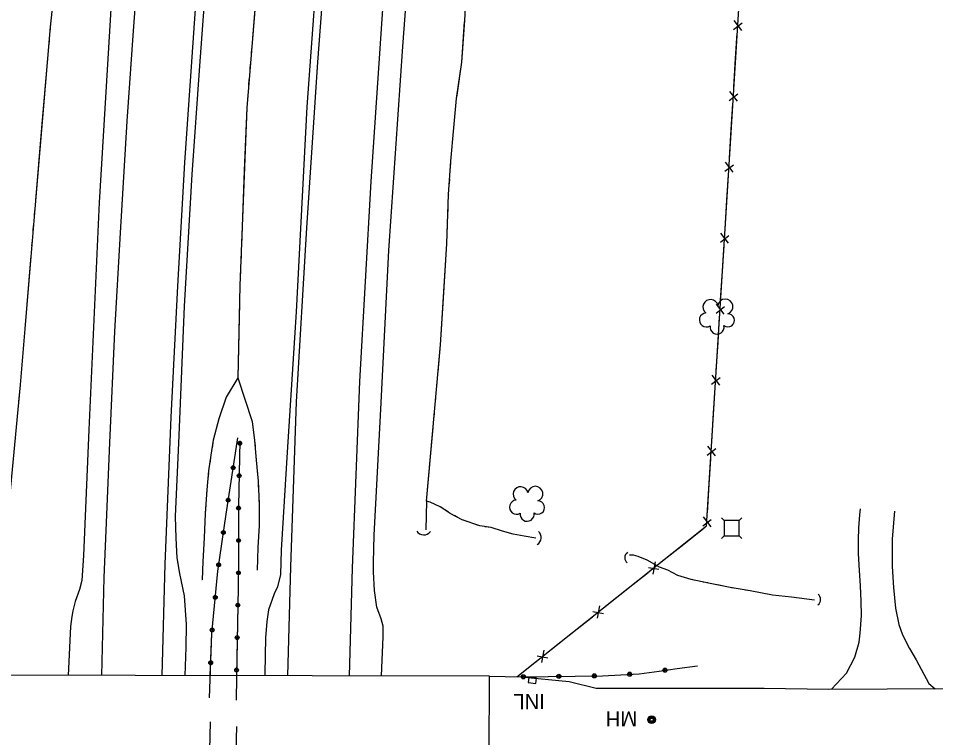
# Model space of a CAD drawing. Extents: x 353423 to 364002, y 127000 to 201942.
# Drawn here: x 361090.3 to 361452.9, y 137546.4 to 137830.8 of the extents above; entities that cross this region are included whole.
import ezdxf

# ---------------------------------------------------------------- set-up
doc = ezdxf.new("R2010")
doc.units = 0
for name, color, linetype in [('E_DTM_SlopeBottom', 7, 'Continuous'), ('E_DTM_SlopeTop', 7, 'Continuous'), ('E_FEN_Generic', 7, 'Continuous'), ('E_MISCPROP', 7, 'Continuous'), ('E_SGN', 7, 'Continuous'), ('E_STRUCT_WingWall', 7, 'Continuous'), ('E_UTL_ETransformer', 7, 'Continuous')]:
    doc.layers.add(name, color=color, linetype=linetype)

msp = doc.modelspace()

# ---------------------------------------------------------------- linework, layer by layer
at = {"layer": 'E_DTM_SlopeBottom'}
for p, q in [((361376.31, 137826.09), (361373.29, 137830.04)), ((361373.06, 137826.47), (361376.43, 137829.08)), ((361371.32, 137798.42), (361374.68, 137801.04)), ((361374.57, 137798.05), (361371.54, 137801.99)), ((361369.57, 137770.37), (361372.94, 137772.99)), ((361372.82, 137770), (361369.79, 137773.94)), ((361367.83, 137742.33), (361371.2, 137744.94)), ((361371.08, 137741.95), (361368.05, 137745.9)), ((361369.34, 137713.91), (361366.31, 137717.85)), ((361366.09, 137714.28), (361369.46, 137716.9)), ((361364.35, 137686.23), (361367.72, 137688.85)), ((361367.6, 137685.86), (361364.57, 137689.8)), ((361362.61, 137658.19), (361365.98, 137660.8)), ((361365.86, 137657.81), (361362.83, 137661.76)), ((361364.12, 137629.77), (361361.09, 137633.71)), ((361360.87, 137630.14), (361364.24, 137632.76)), ((361341.25, 137611.13), (361342.15, 137616.02)), ((361339.35, 137613.79), (361343.55, 137613.04)), ((361319.25, 137593.64), (361320.15, 137598.53)), ((361317.35, 137596.3), (361321.55, 137595.55)), ((361297.26, 137576.15), (361298.16, 137581.04)), ((361295.36, 137578.82), (361299.56, 137578.07))]:
    msp.add_line(p, q, dxfattribs=at)
for points in [[(361287.39, 137570.55), (361362.39, 137630.18), (361371.24, 137772.88), (361379.86, 137911.34), (361384.43, 137982.51), (361389.76, 138071.98), (361398.69, 138179.46), (361412.97, 138298.65), (361423.79, 138389.02), (361428.6, 138430.59)], [(361373.86, 137815.01), (361374.49, 137825.03)], [(361373.16, 137803.61), (361373.86, 137815.01)], [(361372.12, 137786.96), (361372.74, 137796.99)], [(361371.41, 137775.57), (361372.12, 137786.96)], [(361370.38, 137758.92), (361371, 137768.94)], [(361369.67, 137747.52), (361370.38, 137758.92)], [(361368.64, 137730.87), (361369.26, 137740.89)], [(361367.93, 137719.47), (361368.64, 137730.87)], [(361366.9, 137702.82), (361367.52, 137712.85)], [(361366.19, 137691.43), (361366.9, 137702.82)], [(361365.16, 137674.78), (361365.78, 137684.8)], [(361364.45, 137663.38), (361365.16, 137674.78)], [(361363.42, 137646.73), (361364.04, 137656.75)], [(361362.71, 137635.33), (361363.42, 137646.73)], [(361353.38, 137623.01), (361361.24, 137629.26)], [(361344.44, 137615.9), (361353.38, 137623.01)], [(361331.38, 137605.52), (361339.24, 137611.77)], [(361322.44, 137598.42), (361331.38, 137605.52)], [(361309.38, 137588.03), (361317.24, 137594.28)], [(361300.45, 137580.93), (361309.38, 137588.03)], [(361287.39, 137570.55), (361295.25, 137576.8)], [(361066.34, 137540.59), (361276.42, 137539.87), (361276.59, 137570.82), (361066.19, 137571.13), (361066.34, 137540.59)], [(361276.59, 137570.82), (361288.88, 137570.51)], [(361294.88, 137567.92), (361295.07, 137569.92), (361292.08, 137570.2), (361291.89, 137568.21), (361294.88, 137567.92)]]:
    msp.add_lwpolyline(points, dxfattribs=at)
for centre, radius, start, end in [((361250.53, 137630.03), 3.39, 214.7759, 321.0155), ((361293.69, 137625.59), 3.26, 301.2891, 47.5287), ((361332.63, 137617.58), 2.62, 125.1545, 231.3941), ((361404.82, 137601.08), 2.64, 306.2137, 52.4533)]:
    msp.add_arc(centre, radius, start, end, dxfattribs=at)
at = {"layer": 'E_DTM_SlopeTop'}
for points in [[(361272.71, 138434.23), (361266.31, 138379.61), (361257.97, 138310.99), (361251.58, 138255.72), (361245.1, 138202.65), (361237.17, 138135.05), (361230.03, 138073.52), (361221.9, 138001.71), (361214.57, 137927.18), (361209.66, 137869.74), (361204.26, 137795.85), (361200.1, 137714.8), (361196.54, 137659.27), (361194.21, 137620.59), (361193.89, 137611.01), (361192.78, 137606.13), (361191.37, 137603.29), (361189.1, 137597.03), (361188.53, 137592.4), (361188.04, 137585.88), (361187.77, 137571.83), (361187.75, 137570.95)], [(361196.77, 137570.94), (361197.97, 137613.96), (361200.26, 137679.17), (361204.38, 137748.04), (361208.62, 137813.56), (361212.67, 137865.93), (361217.8, 137926.53), (361222.57, 137977.75), (361227.95, 138031.69), (361234.29, 138084.57), (361242.3, 138150.4), (361248.86, 138207.6), (361255.83, 138265.24), (361267.01, 138358.63), (361275.25, 138426.38), (361276.26, 138434.56)], [(361221.13, 137570.9), (361222.33, 137613.43), (361225.33, 137687.2), (361229.7, 137766.38), (361235.07, 137844.35), (361241.19, 137918.01), (361248.61, 137995.1), (361258.67, 138085.31), (361266.85, 138152.81), (361276.83, 138236.14), (361286.42, 138315.63), (361294.85, 138391.04), (361300.12, 138435.07)], [(361233.89, 137570.88), (361234.52, 137586.28), (361234.49, 137590.51), (361233.68, 137593.46), (361232.02, 137598.1), (361231.1, 137604.58), (361230.67, 137612.04), (361230.67, 137615.7), (361230.9, 137626.49), (361233.6, 137676.31), (361236.78, 137739), (361242.33, 137819.77), (361248.34, 137900.31), (361254.42, 137964.22), (361261.68, 138034.15), (361269.62, 138104.8), (361277.29, 138167.92), (361284.49, 138229.01), (361294.95, 138314.12), (361305.59, 138406.1), (361308.88, 138432.88)], [(361201.14, 138429.55), (361191.07, 138346.91), (361181.85, 138269.09), (361174.25, 138202.65), (361166.14, 138135.8), (361158.84, 138073.06), (361155.1, 138042.01), (361151.32, 138006.12), (361147.55, 137967.87), (361143.14, 137919.96), (361139.33, 137875.14), (361135.71, 137825.96), (361133.19, 137790.15), (361130.54, 137746.06), (361128.3, 137707.09), (361126.29, 137662.95), (361124.91, 137628.4), (361124.1, 137609.77), (361123.08, 137571.05)], [(361191.99, 138426.99), (361183.08, 138355.61), (361173.65, 138276.38), (361165.48, 138207.6), (361159.36, 138155.96), (361154.84, 138116.16), (361147.77, 138057.82), (361136.42, 137951.06), (361127.91, 137852.16), (361122.27, 137758.08), (361118.11, 137668.1), (361115.96, 137618.48), (361115.3, 137608.57), (361114.4, 137604.97), (361112.79, 137600.3), (361111.84, 137596.53), (361111.42, 137594.29), (361110.85, 137590.41), (361109.95, 137571.07)], [(361147.14, 137571.01), (361148.37, 137615.01), (361150.72, 137673.15), (361153.29, 137724.95), (361156.09, 137773.79), (361160.11, 137832.62), (361164.62, 137891.07), (361170.23, 137957.17), (361176.31, 138018.25), (361181.63, 138066.68), (361188.34, 138122.14), (361195.51, 138179.32), (361202, 138236.86), (361210.7, 138308.23), (361217.79, 138366.41), (361224.47, 138423.4)], [(361156.25, 137571), (361156.55, 137582.04), (361156.73, 137591.13), (361155.93, 137602.47), (361154.12, 137611.41), (361153.12, 137617.5), (361152.7, 137625.35), (361152.4, 137633.93), (361153.85, 137665.96), (361155.91, 137717.03), (361159.05, 137769.16), (361162, 137812.12), (361166.14, 137867.55), (361169.36, 137908.95), (361174.93, 137969.42), (361181.17, 138026.9), (361186.93, 138079.87), (361191.83, 138121.23), (361198.01, 138172.78), (361204.09, 138220.8), (361210.78, 138282.44), (361217.46, 138338.19), (361224.84, 138397.16), (361227.75, 138423.59)], [(361288.88, 137570.51), (361307.97, 137568.68), (361318.74, 137565.98), (361346.33, 137565.96), (361385.08, 137566.05), (361410.58, 137565.56), (361456.96, 137565.82), (361499.35, 137565.58), (361547.58, 137565.49), (361588.95, 137565.07), (361649.1, 137564.55), (361691.81, 137564.39), (361747.05, 137563.98), (361810.48, 137563.97), (361871.45, 137563.91), (361922.65, 137563.89), (361960.48, 137564.05), (362006.66, 137564), (362047.11, 137564.44), (362087.45, 137564.51), (362119.32, 137564.48), (362156.67, 137564.7)]]:
    msp.add_lwpolyline(points, dxfattribs=at)
at = {"layer": 'E_FEN_Generic'}
for centre, radius, start, end in [((361363.91, 137716.72), 2.97, 11.0442, 232.2781), ((361369.76, 137716.88), 2.97, 288.695, 171.6683), ((361362.29, 137711.6), 2.78, 94.0151, 301.7881), ((361370.78, 137711.45), 2.61, 233.4002, 91.3328), ((361366.49, 137708.79), 2.78, 170.6921, 11.7031), ((361288.84, 137642.69), 2.97, 11.0442, 232.2781), ((361294.69, 137642.85), 2.97, 288.695, 171.6683), ((361287.21, 137637.57), 2.78, 94.0151, 301.7881), ((361295.71, 137637.42), 2.61, 233.4002, 91.3328), ((361291.42, 137634.76), 2.78, 170.6921, 11.7031)]:
    msp.add_arc(centre, radius, start, end, dxfattribs=at)
at = {"layer": 'E_MISCPROP'}
for points in [[(361165.78, 137562.19), (361166.74, 137587.65), (361169.1, 137612.28), (361172.38, 137634.83), (361177.02, 137665.03)], [(361166.11, 137570.98), (361166.74, 137587.65), (361169.1, 137612.28), (361172.38, 137634.83), (361177.02, 137665.03)], [(361177.82, 137663.78), (361177.31, 137637.95), (361177.34, 137615.57), (361177.17, 137605.88), (361176.49, 137570.32), (361176.36, 137561.33)], [(361177.82, 137663.78), (361177.31, 137637.95), (361177.34, 137615.57), (361177.17, 137605.88), (361176.5, 137570.97)], [(361411.74, 137565.57), (361417.67, 137571.98), (361420.96, 137578.33), (361422.68, 137584.23), (361423.14, 137587.77), (361423.66, 137594.75), (361423.47, 137600.43), (361423.19, 137606.48), (361422.88, 137612.54), (361422.44, 137619.2), (361422.42, 137624.52), (361422.54, 137629.35), (361422.95, 137634.61), (361423.22, 137636.92)], [(361436.68, 137636.04), (361435.77, 137625.09), (361435.67, 137614.16), (361436.26, 137605.77), (361437.08, 137597.66), (361438.36, 137591.25), (361439.79, 137587.04), (361442.59, 137581.67), (361445.18, 137577.24), (361450.23, 137567.92), (361452.69, 137565.8)], [(361288.88, 137570.51), (361321.16, 137570.9), (361335.67, 137571.74), (361343.68, 137572.79), (361350.68, 137573.82), (361358.8, 137574.88)], [(361288.88, 137570.51), (361321.16, 137570.9), (361335.67, 137571.74), (361343.68, 137572.79), (361350.68, 137573.82), (361358.8, 137574.88)], [(361165.52, 137447.03), (361165.31, 137473.45), (361165.49, 137498.93), (361165.63, 137519.01), (361165.81, 137535.95), (361166.25, 137552.71)], [(361176.56, 137550.8), (361176.03, 137530.99), (361174.44, 137512.34), (361171.3, 137486.85), (361168.54, 137464.77), (361166.23, 137446.52)]]:
    msp.add_lwpolyline(points, dxfattribs=at)
for centre, radius in [((361177.8, 137662.84), 0.746), ((361177.8, 137662.84), 0.376), ((361175.2, 137653.18), 0.754), ((361175.2, 137653.18), 0.38), ((361177.55, 137650.03), 0.746), ((361177.55, 137650.03), 0.376), ((361173.23, 137640.38), 0.754), ((361173.23, 137640.38), 0.38), ((361177.31, 137637.23), 0.746), ((361177.31, 137637.23), 0.376), ((361171.32, 137627.58), 0.754), ((361171.32, 137627.58), 0.38), ((361177.33, 137624.42), 0.746), ((361177.33, 137624.42), 0.376), ((361169.46, 137614.77), 0.754), ((361169.46, 137614.77), 0.38), ((361177.27, 137611.61), 0.746), ((361177.27, 137611.61), 0.376), ((361168.11, 137601.9), 0.754), ((361168.11, 137601.9), 0.38), ((361177.03, 137598.8), 0.746), ((361177.04, 137598.8), 0.376), ((361166.87, 137589.01), 0.754), ((361166.87, 137589.01), 0.38), ((361176.79, 137586), 0.746), ((361176.79, 137586), 0.376), ((361166.31, 137576.08), 0.754), ((361166.3, 137576.08), 0.38), ((361176.54, 137573.19), 0.746), ((361176.54, 137573.19), 0.376), ((361331.99, 137571.53), 0.817), ((361345.93, 137573.12), 0.817), ((361345.93, 137573.12), 0.412), ((361289.92, 137570.52), 0.817), ((361289.92, 137570.52), 0.412), ((361303.95, 137570.69), 0.817), ((361303.95, 137570.69), 0.412), ((361317.98, 137570.87), 0.817), ((361317.98, 137570.87), 0.412), ((361331.99, 137571.53), 0.412)]:
    msp.add_circle(centre, radius, dxfattribs=at)
at = {"layer": 'E_SGN'}
for p, q in [((361368.21, 137633.33), (361369.27, 137632.27)), ((361376.33, 137633.33), (361375.27, 137632.27)), ((361369.27, 137626.27), (361368.21, 137625.21)), ((361375.27, 137626.27), (361376.33, 137625.21))]:
    msp.add_line(p, q, dxfattribs=at)
msp.add_lwpolyline([(361375.27, 137632.27), (361369.27, 137632.27), (361369.27, 137626.27), (361375.27, 137626.27)], close=True, dxfattribs=at)
at = {"layer": 'E_STRUCT_WingWall'}
for points in [[(361085.71, 137628.77), (361091.13, 137685.89), (361096.86, 137755.51), (361103.04, 137827.44), (361109.81, 137890.16), (361116.27, 137950.77), (361122.74, 138002.44), (361129.24, 138051.98), (361135.27, 138102.7), (361140.58, 138149.64), (361146.7, 138199.68), (361152.82, 138251.45), (361158.46, 138300.63), (361161.78, 138340.51), (361164.87, 138382.44), (361168.63, 138421.31)], [(361250.76, 138423.96), (361243.52, 138370.15), (361236.74, 138310.22), (361230.58, 138260.11), (361222.44, 138206.17), (361218.13, 138167.57), (361211.93, 138111.17), (361203.36, 138049.77), (361199.38, 138001.98), (361192.51, 137941.05), (361186.09, 137863.23), (361180.54, 137795.52), (361177.86, 137725.26), (361177.05, 137688.68)], [(361185.23, 137852.7), (361182.79, 137823.01)], [(361251.68, 137639.95), (361257.21, 137701.71), (361259.72, 137741.83), (361260.38, 137761.17), (361261.27, 137774.43), (361262.46, 137787.5), (361263.51, 137799.21), (361265.58, 137813.53), (361266.73, 137829.98), (361267.26, 137840.24)], [(361263.7, 137800.49), (361265.58, 137813.53), (361266.69, 137829.5)], [(361102.94, 137826.28), (361103.04, 137827.44), (361103.13, 137828.27)], [(361102.43, 137820.33), (361102.6, 137822.31)], [(361182.46, 137818.92), (361182.29, 137816.87)], [(361099.61, 137787.57), (361102.09, 137816.36)], [(361181.95, 137812.78), (361181.78, 137810.73)], [(361181.45, 137806.64), (361181.28, 137804.59)], [(361180.95, 137800.49), (361180.54, 137795.52), (361179.59, 137770.75)], [(361261.07, 137771.43), (361261.27, 137774.43), (361262.46, 137787.5), (361263.51, 137799.21), (361263.7, 137800.49)], [(361097.14, 137758.78), (361099.61, 137787.57)], [(361179.59, 137770.75), (361178.46, 137740.99)], [(361260.67, 137765.4), (361260.8, 137767.41)], [(361260.32, 137759.37), (361260.38, 137761.17), (361260.4, 137761.38)], [(361096.64, 137752.83), (361096.8, 137754.81)], [(361260.11, 137753.34), (361260.18, 137755.35)], [(361096.15, 137746.87), (361096.31, 137748.85)], [(361258.37, 137720.18), (361259.72, 137741.83), (361259.98, 137749.32)], [(361095.66, 137740.91), (361095.82, 137742.9)], [(361092.96, 137708.15), (361095.33, 137736.94)], [(361178.3, 137736.89), (361178.23, 137734.83)], [(361178.07, 137730.73), (361177.99, 137728.68)], [(361177.85, 137724.57), (361177.8, 137722.52)], [(361177.71, 137718.42), (361177.05, 137688.68)], [(361256.26, 137691.08), (361257.21, 137701.71), (361258.37, 137720.18)], [(361090.51, 137679.36), (361091.13, 137685.89), (361092.96, 137708.15)], [(361177.06, 137688.78), (361172.48, 137681.05), (361169.55, 137672.49), (361167.33, 137664.07), (361166.4, 137658.19), (361165.49, 137651.93), (361164.83, 137644.46), (361164.18, 137635.02), (361163.78, 137625.43), (361163.22, 137616.14), (361162.95, 137608.89), (361162.86, 137608.9)], [(361177.06, 137688.78), (361172.48, 137681.05), (361169.55, 137672.49), (361167.33, 137664.07), (361166.85, 137661.03)], [(361177.05, 137688.68), (361182.71, 137671.47), (361183.65, 137663.98), (361184.33, 137656.12), (361185.04, 137647.8), (361185.49, 137638.83), (361185.49, 137630.32), (361184.97, 137621.61), (361184.69, 137612.72)], [(361177.05, 137688.68), (361182.71, 137671.47), (361183.65, 137663.98), (361183.84, 137661.75)], [(361255.72, 137685.06), (361255.9, 137687.07)], [(361255.18, 137679.05), (361255.36, 137681.05)], [(361254.65, 137673.04), (361254.82, 137675.04)], [(361251.68, 137639.95), (361254.29, 137669.02)], [(361166.23, 137656.97), (361165.93, 137654.93)], [(361184.17, 137657.91), (361184.33, 137656.12), (361184.34, 137655.99)], [(361184.67, 137652.15), (361184.83, 137650.23)], [(361165.4, 137650.86), (361165.22, 137648.81)], [(361164.85, 137644.72), (361164.83, 137644.46), (361164.71, 137642.67)], [(361185.11, 137646.39), (361185.21, 137644.47)], [(361164.42, 137638.56), (361164.18, 137635.02), (361163.78, 137625.43), (361163.22, 137616.14), (361162.95, 137608.89), (361162.86, 137608.9)], [(361185.4, 137640.63), (361185.49, 137638.83), (361185.49, 137630.32), (361184.97, 137621.61), (361184.69, 137612.72)], [(361294.8, 137625.37), (361290.23, 137626.15), (361285.96, 137626.96), (361281.71, 137628.07), (361277.16, 137629.48), (361272.74, 137630.14), (361265.77, 137632.6), (361261.04, 137635.11), (361257.08, 137637.7), (361253.04, 137639.59), (361251.68, 137639.95), (361251.33, 137628.62)], [(361260.39, 137635.54), (361257.08, 137637.7), (361253.04, 137639.59), (361251.68, 137639.95), (361251.33, 137628.62)], [(361263.84, 137633.62), (361262.69, 137634.23)], [(361267.6, 137631.95), (361266.22, 137632.44)], [(361271.77, 137630.48), (361270.38, 137630.97)], [(361294.8, 137625.37), (361290.23, 137626.15), (361285.96, 137626.96), (361281.71, 137628.07), (361277.16, 137629.48), (361274.65, 137629.86)], [(361405.01, 137600.83), (361395.98, 137602.04), (361388.36, 137602.72), (361379.55, 137604.44), (361371.65, 137605.85), (361363.18, 137607.57), (361356.31, 137608.92), (361350.96, 137610.56), (361347.01, 137612.63), (361343.76, 137613.85), (361338.82, 137616.64), (361335.33, 137618.01), (361333.44, 137618.54), (361331.94, 137618.64)], [(361357.33, 137608.72), (361356.31, 137608.92), (361350.96, 137610.56), (361347.01, 137612.63), (361343.76, 137613.85), (361338.82, 137616.64), (361335.33, 137618.01), (361333.44, 137618.54), (361331.94, 137618.64)], [(361362.91, 137607.63), (361361.05, 137607.99)], [(361368.49, 137606.5), (361366.63, 137606.87)], [(361374.08, 137605.42), (361372.21, 137605.75)], [(361405.01, 137600.83), (361395.98, 137602.04), (361388.36, 137602.72), (361379.55, 137604.44), (361377.81, 137604.75)]]:
    msp.add_lwpolyline(points, dxfattribs=at)
at = {"layer": 'E_UTL_ETransformer'}
for centre, radius in [((361340.62, 137553.56), 1.5), ((361340.62, 137553.57), 1.22), ((361340.62, 137553.58), 0.968), ((361340.65, 137553.59), 0.605)]:
    msp.add_circle(centre, radius, dxfattribs=at)

# ---------------------------------------------------------------- texts
at = {"layer": 'E_DTM_SlopeBottom'}
msp.add_text('INL', height=6, rotation=180.1528, dxfattribs=at).set_placement((361298.42, 137563.73))
at = {"layer": 'E_UTL_ETransformer'}
msp.add_text('MH', height=6, rotation=180.1528, dxfattribs=at).set_placement((361334.93, 137556.91))

doc.saveas('drawing.dxf')
